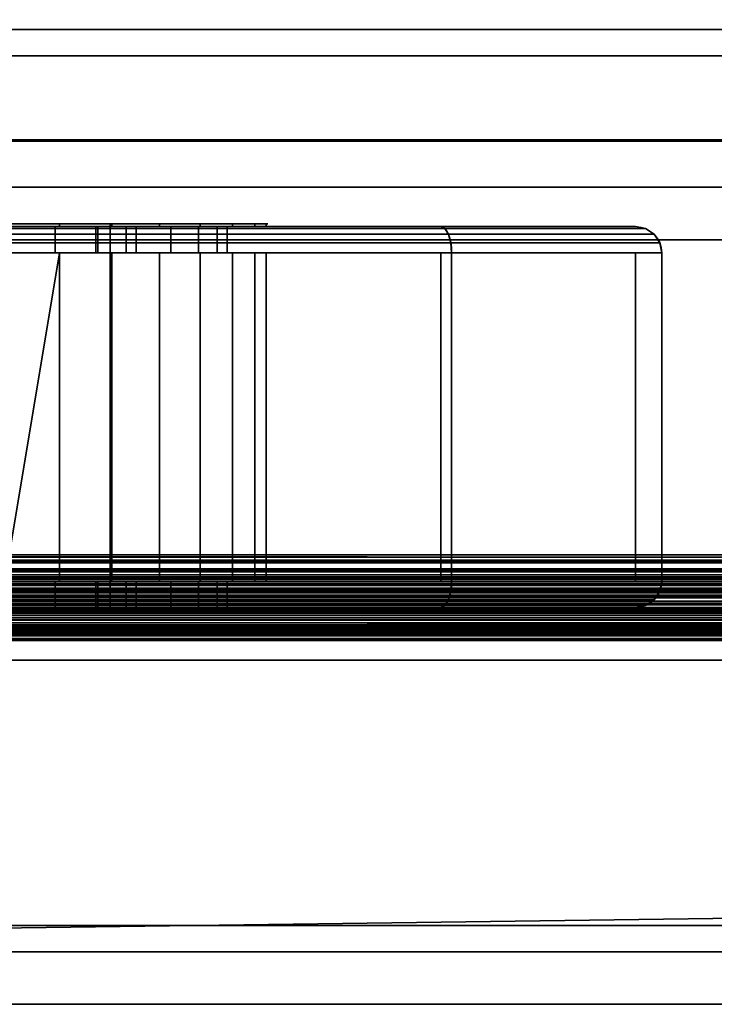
# Model space of a CAD drawing. Header units: millimetres. Extents: x -490 to 6690, y -115 to 132.
# Tile 484 of 656: x 2647 to 2673, y -39 to -2. Entities that reach past the tile are written whole.
import ezdxf

# ---------------------------------------------------------------- set-up
doc = ezdxf.new("R2010")
doc.units = ezdxf.units.MM
doc.layers.add('151', color=7, linetype='Continuous', true_color=0xffffff)

# ---------------------------------------------------------------- blocks, each defined once
blk = doc.blocks.new('UG_SURFACE_003')
at = {"layer": '151', "color": 252, "linetype": 'Continuous', "lineweight": 35}
for points in [[(3590, -6.2, 2202), (3590, 113.2, 2202), (2410, 113.2, 2202), (2410, -6.2, 2202)], [(2560, -6.2, 2052), (2560, 113.2, 2052), (3440, 113.2, 2052), (3440, -6.2, 2052)], [(3590, -6.2, 2202), (2410, -6.2, 2202), (2560, -6.2, 2052), (3440, -6.2, 2052)]]:
    blk.add_3dface(points, dxfattribs=at)
blk = doc.blocks.new('UG_SURFACE_164')
at = {"layer": '151', "color": 252, "linetype": 'Continuous', "lineweight": 35}
for points in [[(2591, -26, 2017), (3409, -26, 2017), (3409, 0, 2017), (2591, 0, 2017)], [(2591, -2), (2591, 0, 2), (3409, 0, 2), (3409, -2)], [(2591, -26), (2591, -2), (3409, -2), (3409, -26)], [(3382, -3, 1990), (2618, -3, 1990), (2619, -3, 1987.5), (3381, -3, 1987.5)], [(3381, -3, 90.5), (2619, -3, 90.5), (2618, -3, 88), (3382, -3, 88)], [(2618, -3, 88), (2618, -36.1, 88), (3382, -36.1, 88), (3382, -3, 88)], [(3382, -3, 1990), (3382, -36.1, 1990), (2618, -36.1, 1990), (2618, -3, 1990)], [(2619, -3, 1987.5), (2619, -36.1, 1987.5), (3381, -36.1, 1987.5), (3381, -3, 1987.5)], [(3381, -3, 90.5), (3381, -36.1, 90.5), (2619, -36.1, 90.5), (2619, -3, 90.5)], [(2578, -26, 2030), (3422, -26, 2030), (3409, -26, 2017), (2591, -26, 2017)], [(2591, -26), (3409, -26), (2578, -37.1)], [(3409, -26), (3422, -26), (3422, -37.1), (2578, -37.1)], [(3422, -39.1, 2030), (3422, -26, 2030), (2578, -26, 2030), (2578, -39.1, 2030)], [(3382, -36.1, 88), (2618, -36.1, 88), (2619, -36.1, 90.5), (3381, -36.1, 90.5)], [(3381, -36.1, 1987.5), (2619, -36.1, 1987.5), (2618, -36.1, 1990), (3382, -36.1, 1990)], [(2578, -37.1), (3422, -37.1), (3422, -39.1, 2), (2578, -39.1, 2)], [(3422, -39.1, 2), (3422, -39.1, 2030), (2578, -39.1, 2030), (2578, -39.1, 2)]]:
    blk.add_3dface(points, dxfattribs=at)
blk = doc.blocks.new('UG_SURFACE_165')
at = {"layer": '151', "color": 252, "linetype": 'Continuous', "lineweight": 35}
for points in [[(2662.586, -9.5, 1153), (2594, -9.5, 1153), (2594, -9.576, 1153.383), (2662.744, -9.576, 1153.383)], [(2662.744, -9.576, 1004.617), (2594, -9.576, 1004.617), (2594, -9.5, 1005), (2662.586, -9.5, 1005)], [(2646, -9.5, 1008), (2662.586, -9.5, 1005), (2594, -9.5, 1005)], [(2594, -9.5, 1153), (2662.586, -9.5, 1153), (2643.921, -9.5, 1113.781), (2640.122, -9.5, 1112.09)], [(2662.744, -9.576, 1153.383), (2594, -9.576, 1153.383), (2594, -9.793, 1153.707), (2662.879, -9.793, 1153.707)], [(2662.879, -9.793, 1004.293), (2594, -9.793, 1004.293), (2594, -9.576, 1004.617), (2662.744, -9.576, 1004.617)], [(2650, -9.4, 1108), (2642, -9.4, 1108), (2643.921, -9.4, 1113.781), (2648.079, -9.4, 1113.781)], [(2650.067, -9.4, 1094.864), (2646, -9.4, 1094), (2642, -9.4, 1100), (2650, -9.4, 1100)], [(2642, -9.4, 1108), (2650, -9.4, 1108), (2650, -24.1, 1108), (2642, -24.1, 1108)], [(2650, -9.4, 1100), (2642, -9.4, 1100), (2642, -24.1, 1100), (2650, -24.1, 1100)], [(2643.921, -9.4, 1113.781), (2643.921, -9.5, 1113.781), (2648.079, -9.5, 1113.781), (2648.079, -9.4, 1113.781)], [(2662.586, -9.5, 1153), (2648.079, -9.5, 1113.781), (2643.921, -9.5, 1113.781)], [(2650.067, -9.4, 1094.864), (2650.067, -9.5, 1094.864), (2646, -9.5, 1094), (2646, -9.4, 1094)], [(2662.586, -9.5, 1005), (2646, -9.5, 1008), (2647.913, -9.5, 1008.381)], [(2649.457, -9.5, 1039.765), (2646, -9.5, 1040.5), (2646, -9.5, 1094), (2650.067, -9.5, 1094.864)], [(2647.913, -10.5, 1008.381), (2647.913, -9.5, 1008.381), (2646, -9.5, 1008), (2646, -10.5, 1008)], [(2646, -10.5, 1040.5), (2646, -9.5, 1040.5), (2649.457, -9.5, 1039.765), (2649.457, -10.5, 1039.765)], [(2647.913, -9.5, 1008.381), (2649.535, -9.5, 1009.465), (2662.586, -9.5, 1005)], [(2649.535, -10.5, 1009.465), (2649.535, -9.5, 1009.465), (2647.913, -9.5, 1008.381), (2647.913, -10.5, 1008.381)], [(2648.079, -9.4, 1113.781), (2648.079, -9.5, 1113.781), (2651.878, -9.5, 1112.09), (2651.878, -9.4, 1112.09)], [(2648.079, -9.4, 1113.781), (2651.878, -9.4, 1112.09), (2650, -9.4, 1108)], [(2651.878, -9.5, 1112.09), (2648.079, -9.5, 1113.781), (2662.586, -9.5, 1153), (2670, -9.5, 1145.586)], [(2652.316, -9.5, 1037.689), (2649.457, -9.5, 1039.765), (2650.067, -9.5, 1094.864)], [(2649.457, -10.5, 1039.765), (2649.457, -9.5, 1039.765), (2652.316, -9.5, 1037.689), (2652.316, -10.5, 1037.689)], [(2649.535, -9.5, 1009.465), (2650.62, -9.5, 1011.087), (2662.586, -9.5, 1005)], [(2650.62, -10.5, 1011.087), (2650.62, -9.5, 1011.087), (2649.535, -9.5, 1009.465), (2649.535, -10.5, 1009.465)], [(2650, -9.4, 1100), (2650, -9.4, 1108), (2655.945, -9.4, 1105.045), (2655.511, -9.4, 1100.91)], [(2650, -9.4, 1108), (2654.66, -9.4, 1109), (2655.945, -9.4, 1105.045)], [(2650, -9.4, 1108), (2651.878, -9.4, 1112.09), (2654.66, -9.4, 1109)], [(2650, -9.4, 1100), (2653.431, -9.4, 1097.309), (2650.067, -9.4, 1094.864)], [(2655.511, -9.4, 1100.91), (2653.431, -9.4, 1097.309), (2650, -9.4, 1100)], [(2650, -9.4, 1108), (2650, -9.4, 1100), (2650, -24.1, 1100), (2650, -24.1, 1108)], [(2653.431, -9.4, 1097.309), (2653.431, -9.5, 1097.309), (2650.067, -9.5, 1094.864), (2650.067, -9.4, 1094.864)], [(2654.083, -9.5, 1034.629), (2652.316, -9.5, 1037.689), (2650.067, -9.5, 1094.864), (2670, -9.5, 1012.414)], [(2670, -9.5, 1012.414), (2650.067, -9.5, 1094.864), (2653.431, -9.5, 1097.309)], [(2670, -9.5, 1012.414), (2662.586, -9.5, 1005), (2650.62, -9.5, 1011.087), (2651, -9.5, 1013)], [(2651, -10.5, 1013), (2651, -9.5, 1013), (2650.62, -9.5, 1011.087), (2650.62, -10.5, 1011.087)], [(2651, -9.5, 1013), (2651, -9.5, 1025.126), (2653.363, -9.5, 1027.753), (2670, -9.5, 1012.414)], [(2651, -10.5, 1013), (2651, -10.5, 1025.126), (2651, -9.5, 1025.126), (2651, -9.5, 1013)], [(2653.363, -10.5, 1027.753), (2653.363, -9.5, 1027.753), (2651, -9.5, 1025.126), (2651, -10.5, 1025.126)], [(2651.878, -9.4, 1112.09), (2651.878, -9.5, 1112.09), (2654.66, -9.5, 1109), (2654.66, -9.4, 1109)], [(2670, -9.5, 1145.586), (2654.66, -9.5, 1109), (2651.878, -9.5, 1112.09)], [(2652.316, -10.5, 1037.689), (2652.316, -9.5, 1037.689), (2654.083, -9.5, 1034.629), (2654.083, -10.5, 1034.629)], [(2653.363, -9.5, 1027.753), (2654.454, -9.5, 1031.115), (2670, -9.5, 1012.414)], [(2654.454, -10.5, 1031.115), (2654.454, -9.5, 1031.115), (2653.363, -9.5, 1027.753), (2653.363, -10.5, 1027.753)], [(2655.511, -9.4, 1100.91), (2655.511, -9.5, 1100.91), (2653.431, -9.5, 1097.309), (2653.431, -9.4, 1097.309)], [(2653.431, -9.5, 1097.309), (2655.511, -9.5, 1100.91), (2670, -9.5, 1012.414)], [(2670, -9.5, 1012.414), (2654.454, -9.5, 1031.115), (2654.083, -9.5, 1034.629)], [(2654.083, -10.5, 1034.629), (2654.083, -9.5, 1034.629), (2654.454, -9.5, 1031.115), (2654.454, -10.5, 1031.115)], [(2654.66, -9.4, 1109), (2654.66, -9.5, 1109), (2655.945, -9.5, 1105.045), (2655.945, -9.4, 1105.045)], [(2670, -9.5, 1145.586), (2655.945, -9.5, 1105.045), (2654.66, -9.5, 1109)], [(2655.945, -9.4, 1105.045), (2655.945, -9.5, 1105.045), (2655.511, -9.5, 1100.91), (2655.511, -9.4, 1100.91)], [(2670, -9.5, 1145.586), (2670, -9.5, 1012.414), (2655.511, -9.5, 1100.91), (2655.945, -9.5, 1105.045)], [(2670, -9.5, 1145.586), (2662.586, -9.5, 1153), (2662.744, -9.576, 1153.383), (2670.383, -9.576, 1145.744)], [(2662.586, -9.5, 1005), (2670, -9.5, 1012.414), (2670.383, -9.576, 1012.256), (2662.744, -9.576, 1004.617)], [(2670.383, -9.576, 1145.744), (2662.744, -9.576, 1153.383), (2662.879, -9.793, 1153.707), (2670.707, -9.793, 1145.879)], [(2662.744, -9.576, 1004.617), (2670.383, -9.576, 1012.256), (2670.707, -9.793, 1012.121), (2662.879, -9.793, 1004.293)], [(2670, -9.5, 1012.414), (2670, -9.5, 1145.586), (2670.383, -9.576, 1145.744), (2670.383, -9.576, 1012.256)], [(2670.383, -9.576, 1012.256), (2670.383, -9.576, 1145.744), (2670.707, -9.793, 1145.879), (2670.707, -9.793, 1012.121)], [(2662.879, -9.793, 1153.707), (2594, -9.793, 1153.707), (2594, -10.117, 1153.924), (2662.968, -10.117, 1153.924)], [(2662.968, -10.117, 1004.076), (2594, -10.117, 1004.076), (2594, -9.793, 1004.293), (2662.879, -9.793, 1004.293)], [(2662.968, -10.117, 1153.924), (2594, -10.117, 1153.924), (2594, -10.5, 1154), (2663, -10.5, 1154)], [(2663, -10.5, 1004), (2594, -10.5, 1004), (2594, -10.117, 1004.076), (2662.968, -10.117, 1004.076)], [(2670.707, -9.793, 1145.879), (2662.879, -9.793, 1153.707), (2662.968, -10.117, 1153.924), (2670.924, -10.117, 1145.968)], [(2662.879, -9.793, 1004.293), (2670.707, -9.793, 1012.121), (2670.924, -10.117, 1012.032), (2662.968, -10.117, 1004.076)], [(2670.924, -10.117, 1145.968), (2662.968, -10.117, 1153.924), (2663, -10.5, 1154), (2671, -10.5, 1146)], [(2662.968, -10.117, 1004.076), (2670.924, -10.117, 1012.032), (2671, -10.5, 1012), (2663, -10.5, 1004)], [(2670.707, -9.793, 1012.121), (2670.707, -9.793, 1145.879), (2670.924, -10.117, 1145.968), (2670.924, -10.117, 1012.032)], [(2670.924, -10.117, 1012.032), (2670.924, -10.117, 1145.968), (2671, -10.5, 1146), (2671, -10.5, 1012)], [(2594, -10.5, 1004), (2663, -10.5, 1004), (2663, -23, 1004), (2594, -23, 1004)], [(2663, -10.5, 1154), (2594, -10.5, 1154), (2594, -23, 1154), (2663, -23, 1154)], [(2594, -10.5, 1005), (2662.586, -10.5, 1005), (2646, -10.5, 1008)], [(2640.122, -10.5, 1112.09), (2643.921, -10.5, 1113.781), (2662.586, -10.5, 1153), (2594, -10.5, 1153)], [(2594, -23, 1005), (2662.586, -23, 1005), (2662.586, -10.5, 1005), (2594, -10.5, 1005)], [(2662.586, -23, 1153), (2594, -23, 1153), (2594, -10.5, 1153), (2662.586, -10.5, 1153)], [(2662.586, -10.5, 1153), (2643.921, -10.5, 1113.781), (2648.079, -10.5, 1113.781)], [(2648.079, -10.5, 1113.781), (2643.921, -10.5, 1113.781), (2646, -23, 1114)], [(2646, -10.5, 1040.5), (2649.457, -10.5, 1039.765), (2650.067, -10.5, 1094.864), (2646, -10.5, 1094)], [(2647.913, -10.5, 1008.381), (2646, -10.5, 1008), (2662.586, -10.5, 1005)], [(2650.067, -10.5, 1094.864), (2650.067, -23, 1094.864), (2646, -23, 1094), (2646, -10.5, 1094)], [(2646, -23, 1114), (2648.079, -23, 1113.781), (2648.079, -10.5, 1113.781)], [(2662.586, -10.5, 1005), (2649.535, -10.5, 1009.465), (2647.913, -10.5, 1008.381)], [(2670, -10.5, 1145.586), (2662.586, -10.5, 1153), (2648.079, -10.5, 1113.781), (2651.878, -10.5, 1112.09)], [(2648.079, -10.5, 1113.781), (2648.079, -23, 1113.781), (2651.878, -23, 1112.09), (2651.878, -10.5, 1112.09)], [(2650.067, -10.5, 1094.864), (2649.457, -10.5, 1039.765), (2652.316, -10.5, 1037.689)], [(2662.586, -10.5, 1005), (2650.62, -10.5, 1011.087), (2649.535, -10.5, 1009.465)], [(2670, -10.5, 1012.414), (2650.067, -10.5, 1094.864), (2652.316, -10.5, 1037.689), (2654.083, -10.5, 1034.629)], [(2653.431, -10.5, 1097.309), (2650.067, -10.5, 1094.864), (2670, -10.5, 1012.414)], [(2653.431, -10.5, 1097.309), (2653.431, -23, 1097.309), (2650.067, -23, 1094.864), (2650.067, -10.5, 1094.864)], [(2651, -10.5, 1013), (2650.62, -10.5, 1011.087), (2662.586, -10.5, 1005), (2670, -10.5, 1012.414)], [(2670, -10.5, 1012.414), (2653.363, -10.5, 1027.753), (2651, -10.5, 1025.126), (2651, -10.5, 1013)], [(2651.878, -10.5, 1112.09), (2654.66, -10.5, 1109), (2670, -10.5, 1145.586)], [(2651.878, -10.5, 1112.09), (2651.878, -23, 1112.09), (2654.66, -23, 1109), (2654.66, -10.5, 1109)], [(2670, -10.5, 1012.414), (2654.454, -10.5, 1031.115), (2653.363, -10.5, 1027.753)], [(2670, -10.5, 1012.414), (2655.511, -10.5, 1100.91), (2653.431, -10.5, 1097.309)], [(2655.511, -10.5, 1100.91), (2655.511, -23, 1100.91), (2653.431, -23, 1097.309), (2653.431, -10.5, 1097.309)], [(2654.083, -10.5, 1034.629), (2654.454, -10.5, 1031.115), (2670, -10.5, 1012.414)], [(2654.66, -10.5, 1109), (2655.945, -10.5, 1105.045), (2670, -10.5, 1145.586)], [(2654.66, -10.5, 1109), (2654.66, -23, 1109), (2655.945, -23, 1105.045), (2655.945, -10.5, 1105.045)], [(2655.945, -10.5, 1105.045), (2655.511, -10.5, 1100.91), (2670, -10.5, 1012.414), (2670, -10.5, 1145.586)], [(2655.945, -10.5, 1105.045), (2655.945, -23, 1105.045), (2655.511, -23, 1100.91), (2655.511, -10.5, 1100.91)], [(2670, -10.5, 1012.414), (2662.586, -10.5, 1005), (2662.586, -23, 1005), (2670, -23, 1012.414)], [(2670, -23, 1145.586), (2662.586, -23, 1153), (2662.586, -10.5, 1153), (2670, -10.5, 1145.586)], [(2671, -23, 1012), (2663, -23, 1004), (2663, -10.5, 1004), (2671, -10.5, 1012)], [(2671, -10.5, 1146), (2663, -10.5, 1154), (2663, -23, 1154), (2671, -23, 1146)], [(2670, -23, 1012.414), (2670, -23, 1145.586), (2670, -10.5, 1145.586), (2670, -10.5, 1012.414)], [(2671, -10.5, 1012), (2671, -10.5, 1146), (2671, -23, 1146), (2671, -23, 1012)], [(2662.968, -23.383, 1004.076), (2594, -23.383, 1004.076), (2594, -23, 1004), (2663, -23, 1004)], [(2663, -23, 1154), (2594, -23, 1154), (2594, -23.383, 1153.924), (2662.968, -23.383, 1153.924)], [(2646, -23, 1008), (2662.586, -23, 1005), (2594, -23, 1005)], [(2594, -23, 1153), (2662.586, -23, 1153), (2646, -23, 1114), (2643.921, -23, 1113.781)], [(2646, -24, 1040.5), (2646, -23, 1040.5), (2649.457, -23, 1039.765), (2649.457, -24, 1039.765)], [(2647.913, -24, 1008.381), (2647.913, -23, 1008.381), (2646, -23, 1008), (2646, -24, 1008)], [(2662.586, -23, 1005), (2646, -23, 1008), (2647.913, -23, 1008.381)], [(2649.457, -23, 1039.765), (2646, -23, 1040.5), (2646, -23, 1094), (2650.067, -23, 1094.864)], [(2648.079, -23, 1113.781), (2646, -23, 1114), (2662.586, -23, 1153)], [(2649.535, -24, 1009.465), (2649.535, -23, 1009.465), (2647.913, -23, 1008.381), (2647.913, -24, 1008.381)], [(2647.913, -23, 1008.381), (2649.535, -23, 1009.465), (2662.586, -23, 1005)], [(2662.586, -23, 1153), (2670, -23, 1145.586), (2651.878, -23, 1112.09), (2648.079, -23, 1113.781)], [(2649.457, -24, 1039.765), (2649.457, -23, 1039.765), (2652.316, -23, 1037.689), (2652.316, -24, 1037.689)], [(2652.316, -23, 1037.689), (2649.457, -23, 1039.765), (2650.067, -23, 1094.864)], [(2650.62, -24, 1011.087), (2650.62, -23, 1011.087), (2649.535, -23, 1009.465), (2649.535, -24, 1009.465)], [(2649.535, -23, 1009.465), (2650.62, -23, 1011.087), (2662.586, -23, 1005)], [(2654.083, -23, 1034.629), (2652.316, -23, 1037.689), (2650.067, -23, 1094.864), (2670, -23, 1012.414)], [(2670, -23, 1012.414), (2650.067, -23, 1094.864), (2653.431, -23, 1097.309)], [(2651, -24, 1013), (2651, -23, 1013), (2650.62, -23, 1011.087), (2650.62, -24, 1011.087)], [(2670, -23, 1012.414), (2662.586, -23, 1005), (2650.62, -23, 1011.087), (2651, -23, 1013)], [(2653.363, -24, 1027.753), (2653.363, -23, 1027.753), (2651, -23, 1025.126), (2651, -24, 1025.126)], [(2651, -23, 1025.126), (2651, -23, 1013), (2651, -24, 1013), (2651, -24, 1025.126)], [(2651, -23, 1013), (2651, -23, 1025.126), (2653.363, -23, 1027.753), (2670, -23, 1012.414)], [(2670, -23, 1145.586), (2654.66, -23, 1109), (2651.878, -23, 1112.09)], [(2652.316, -24, 1037.689), (2652.316, -23, 1037.689), (2654.083, -23, 1034.629), (2654.083, -24, 1034.629)], [(2654.454, -24, 1031.115), (2654.454, -23, 1031.115), (2653.363, -23, 1027.753), (2653.363, -24, 1027.753)], [(2653.363, -23, 1027.753), (2654.454, -23, 1031.115), (2670, -23, 1012.414)], [(2653.431, -23, 1097.309), (2655.511, -23, 1100.91), (2670, -23, 1012.414)], [(2654.083, -24, 1034.629), (2654.083, -23, 1034.629), (2654.454, -23, 1031.115), (2654.454, -24, 1031.115)], [(2670, -23, 1012.414), (2654.454, -23, 1031.115), (2654.083, -23, 1034.629)], [(2670, -23, 1145.586), (2655.945, -23, 1105.045), (2654.66, -23, 1109)], [(2670, -23, 1145.586), (2670, -23, 1012.414), (2655.511, -23, 1100.91), (2655.945, -23, 1105.045)], [(2663, -23, 1004), (2671, -23, 1012), (2670.924, -23.383, 1012.032), (2662.968, -23.383, 1004.076)], [(2671, -23, 1146), (2663, -23, 1154), (2662.968, -23.383, 1153.924), (2670.924, -23.383, 1145.968)], [(2671, -23, 1012), (2671, -23, 1146), (2670.924, -23.383, 1145.968), (2670.924, -23.383, 1012.032)], [(2662.879, -23.707, 1004.293), (2594, -23.707, 1004.293), (2594, -23.383, 1004.076), (2662.968, -23.383, 1004.076)], [(2662.968, -23.383, 1153.924), (2594, -23.383, 1153.924), (2594, -23.707, 1153.707), (2662.879, -23.707, 1153.707)], [(2662.968, -23.383, 1004.076), (2670.924, -23.383, 1012.032), (2670.707, -23.707, 1012.121), (2662.879, -23.707, 1004.293)], [(2670.924, -23.383, 1145.968), (2662.968, -23.383, 1153.924), (2662.879, -23.707, 1153.707), (2670.707, -23.707, 1145.879)], [(2670.924, -23.383, 1012.032), (2670.924, -23.383, 1145.968), (2670.707, -23.707, 1145.879), (2670.707, -23.707, 1012.121)], [(2662.744, -23.924, 1004.617), (2594, -23.924, 1004.617), (2594, -23.707, 1004.293), (2662.879, -23.707, 1004.293)], [(2662.879, -23.707, 1153.707), (2594, -23.707, 1153.707), (2594, -23.924, 1153.383), (2662.744, -23.924, 1153.383)], [(2662.586, -24, 1005), (2594, -24, 1005), (2594, -23.924, 1004.617), (2662.744, -23.924, 1004.617)], [(2662.744, -23.924, 1153.383), (2594, -23.924, 1153.383), (2594, -24, 1153), (2662.586, -24, 1153)], [(2662.744, -23.924, 1004.617), (2670.383, -23.924, 1012.256), (2670, -24, 1012.414), (2662.586, -24, 1005)], [(2670.383, -23.924, 1145.744), (2662.744, -23.924, 1153.383), (2662.586, -24, 1153), (2670, -24, 1145.586)], [(2662.879, -23.707, 1004.293), (2670.707, -23.707, 1012.121), (2670.383, -23.924, 1012.256), (2662.744, -23.924, 1004.617)], [(2670.707, -23.707, 1145.879), (2662.879, -23.707, 1153.707), (2662.744, -23.924, 1153.383), (2670.383, -23.924, 1145.744)], [(2670.383, -23.924, 1012.256), (2670.383, -23.924, 1145.744), (2670, -24, 1145.586), (2670, -24, 1012.414)], [(2670.707, -23.707, 1012.121), (2670.707, -23.707, 1145.879), (2670.383, -23.924, 1145.744), (2670.383, -23.924, 1012.256)], [(2662.586, -24, 1153), (2594, -24, 1153), (2643.921, -24, 1113.781), (2646, -24, 1114)], [(2594, -24, 1005), (2662.586, -24, 1005), (2646, -24, 1008)], [(2642, -24.1, 1108), (2650, -24.1, 1108), (2648.079, -24.1, 1113.781), (2643.921, -24.1, 1113.781)], [(2650, -24.1, 1100), (2642, -24.1, 1100), (2646, -24.1, 1094), (2650.067, -24.1, 1094.864)], [(2646, -24, 1114), (2643.921, -24.1, 1113.781), (2648.079, -24.1, 1113.781)], [(2648.079, -24.1, 1113.781), (2648.079, -24, 1113.781), (2646, -24, 1114)], [(2650.067, -24, 1094.864), (2650.067, -24.1, 1094.864), (2646, -24.1, 1094), (2646, -24, 1094)], [(2646, -24, 1114), (2648.079, -24, 1113.781), (2662.586, -24, 1153)], [(2646, -24, 1040.5), (2649.457, -24, 1039.765), (2650.067, -24, 1094.864), (2646, -24, 1094)], [(2647.913, -24, 1008.381), (2646, -24, 1008), (2662.586, -24, 1005)], [(2662.586, -24, 1005), (2649.535, -24, 1009.465), (2647.913, -24, 1008.381)], [(2648.079, -24, 1113.781), (2648.079, -24.1, 1113.781), (2651.878, -24.1, 1112.09), (2651.878, -24, 1112.09)], [(2648.079, -24, 1113.781), (2651.878, -24, 1112.09), (2670, -24, 1145.586), (2662.586, -24, 1153)], [(2650, -24.1, 1108), (2651.878, -24.1, 1112.09), (2648.079, -24.1, 1113.781)], [(2650.067, -24, 1094.864), (2649.457, -24, 1039.765), (2652.316, -24, 1037.689)], [(2662.586, -24, 1005), (2650.62, -24, 1011.087), (2649.535, -24, 1009.465)], [(2650, -24.1, 1100), (2653.431, -24.1, 1097.309), (2655.511, -24.1, 1100.91)], [(2655.511, -24.1, 1100.91), (2655.945, -24.1, 1105.045), (2650, -24.1, 1108), (2650, -24.1, 1100)], [(2655.945, -24.1, 1105.045), (2654.66, -24.1, 1109), (2650, -24.1, 1108)], [(2650.067, -24.1, 1094.864), (2653.431, -24.1, 1097.309), (2650, -24.1, 1100)], [(2654.66, -24.1, 1109), (2651.878, -24.1, 1112.09), (2650, -24.1, 1108)], [(2653.431, -24, 1097.309), (2653.431, -24.1, 1097.309), (2650.067, -24.1, 1094.864), (2650.067, -24, 1094.864)], [(2670, -24, 1012.414), (2650.067, -24, 1094.864), (2652.316, -24, 1037.689), (2654.083, -24, 1034.629)], [(2653.431, -24, 1097.309), (2650.067, -24, 1094.864), (2670, -24, 1012.414)], [(2651, -24, 1013), (2650.62, -24, 1011.087), (2662.586, -24, 1005), (2670, -24, 1012.414)], [(2670, -24, 1012.414), (2653.363, -24, 1027.753), (2651, -24, 1025.126), (2651, -24, 1013)], [(2651.878, -24, 1112.09), (2651.878, -24.1, 1112.09), (2654.66, -24.1, 1109), (2654.66, -24, 1109)], [(2651.878, -24, 1112.09), (2654.66, -24, 1109), (2670, -24, 1145.586)], [(2670, -24, 1012.414), (2654.454, -24, 1031.115), (2653.363, -24, 1027.753)], [(2655.511, -24, 1100.91), (2655.511, -24.1, 1100.91), (2653.431, -24.1, 1097.309), (2653.431, -24, 1097.309)], [(2670, -24, 1012.414), (2655.511, -24, 1100.91), (2653.431, -24, 1097.309)], [(2654.083, -24, 1034.629), (2654.454, -24, 1031.115), (2670, -24, 1012.414)], [(2654.66, -24, 1109), (2654.66, -24.1, 1109), (2655.945, -24.1, 1105.045), (2655.945, -24, 1105.045)], [(2654.66, -24, 1109), (2655.945, -24, 1105.045), (2670, -24, 1145.586)], [(2655.945, -24, 1105.045), (2655.945, -24.1, 1105.045), (2655.511, -24.1, 1100.91), (2655.511, -24, 1100.91)], [(2655.945, -24, 1105.045), (2655.511, -24, 1100.91), (2670, -24, 1012.414), (2670, -24, 1145.586)]]:
    blk.add_3dface(points, dxfattribs=at)
blk = doc.blocks.new('UG_SURFACE_185')
at = {"layer": '151', "color": 41, "linetype": 'Continuous', "lineweight": 35}
for points in [[(3488.25, -25, 2095.25), (3488.25, -10, 2095.25), (2511.75, -10, 2095.25), (2511.75, -25, 2095.25)], [(3488.25, -10, 2095.25), (3418.25, -10, 2025.25), (2581.75, -10, 2025.25), (2511.75, -10, 2095.25)], [(3418.25, -10, 2025.25), (3418.25, -25, 2025.25), (2581.75, -25, 2025.25), (2581.75, -10, 2025.25)], [(3418.25, -25, 2025.25), (3488.25, -25, 2095.25), (2511.75, -25, 2095.25), (2581.75, -25, 2025.25)]]:
    blk.add_3dface(points, dxfattribs=at)
blk = doc.blocks.new('UG_SURFACE_186')
at = {"layer": '151', "color": 14, "linetype": 'Continuous', "lineweight": 35}
for points in [[(3493.25, -6.25, 2100.25), (3488.25, -6.25, 2095.25), (2511.75, -6.25, 2095.25), (2506.75, -6.25, 2100.25)], [(3493.25, -22, 2100.25), (3493.25, -6.25, 2100.25), (2506.75, -6.25, 2100.25), (2506.75, -22, 2100.25)], [(2511.75, -6.25, 2095.25), (3488.25, -6.25, 2095.25), (3488.25, -25, 2095.25), (2511.75, -25, 2095.25)], [(3493.25, -22, 2100.25), (2506.75, -22, 2100.25), (2506.781, -22.233, 2100.219)], [(2506.781, -22.233, 2100.219), (3493.227, -22.236, 2100.227), (3493.25, -22, 2100.25)], [(3493.195, -22.571, 2100.195), (2506.781, -22.233, 2100.219), (2506.855, -22.785, 2100.146)], [(3493.195, -22.571, 2100.195), (3493.227, -22.236, 2100.227), (2506.781, -22.233, 2100.219)], [(3493.195, -22.571, 2100.195), (2506.855, -22.785, 2100.146), (2506.972, -23.071, 2100.028)], [(2506.972, -23.071, 2100.028), (3493.028, -23.075, 2100.028), (3493.195, -22.571, 2100.195)], [(3493.028, -23.075, 2100.028), (2506.972, -23.071, 2100.028), (2507.137, -23.473, 2099.864)], [(3492.954, -23.299, 2099.954), (3493.028, -23.075, 2100.028), (2507.137, -23.473, 2099.864)], [(3492.954, -23.299, 2099.954), (2507.137, -23.473, 2099.864), (2507.43, -23.841, 2099.571)], [(2507.43, -23.841, 2099.571), (3492.577, -23.857, 2099.576), (3492.954, -23.299, 2099.954)], [(3492.46, -24.029, 2099.46), (2507.43, -23.841, 2099.571), (2507.73, -24.217, 2099.271)], [(3492.46, -24.029, 2099.46), (3492.577, -23.857, 2099.576), (2507.43, -23.841, 2099.571)], [(3492.46, -24.029, 2099.46), (2507.73, -24.217, 2099.271), (2508.103, -24.442, 2098.897)], [(2508.103, -24.442, 2098.897), (3491.898, -24.455, 2098.898), (3492.46, -24.029, 2099.46)], [(3491.898, -24.455, 2098.898), (2508.103, -24.442, 2098.897), (2508.743, -24.826, 2098.257)], [(3491.61, -24.674, 2098.61), (3491.898, -24.455, 2098.898), (2508.743, -24.826, 2098.257)], [(3491.61, -24.674, 2098.61), (2508.743, -24.826, 2098.257), (2508.886, -24.851, 2098.114)], [(2508.886, -24.851, 2098.114), (3491.107, -24.795, 2098.107), (3491.61, -24.674, 2098.61)], [(3491.107, -24.795, 2098.107), (2508.886, -24.851, 2098.114), (2509.75, -25, 2097.25)], [(2509.75, -25, 2097.25), (3490.25, -25, 2097.25), (3491.107, -24.795, 2098.107)], [(3488.25, -25, 2095.25), (3490.25, -25, 2097.25), (2509.75, -25, 2097.25), (2511.75, -25, 2095.25)]]:
    blk.add_3dface(points, dxfattribs=at)
blk = doc.blocks.new('UG_SURFACE_187')
at = {"layer": '151', "color": 14, "linetype": 'Continuous', "lineweight": 35}
for points in [[(3417.3, -10, 2024.3), (3417.3, 19, 2024.3), (2582.7, 19, 2024.3), (2582.7, -10, 2024.3)], [(3413.25, 16.25, 2020.25), (3413.25, -22, 2020.25), (2586.75, -22, 2020.25), (2586.75, 16.25, 2020.25)], [(3418.25, -25, 2025.25), (3418.25, -10, 2025.25), (2581.75, -10, 2025.25), (2581.75, -25, 2025.25)], [(3418.25, -10, 2025.25), (3417.3, -10, 2024.3), (2582.7, -10, 2024.3), (2581.75, -10, 2025.25)], [(2586.695, -22.571, 2020.305), (3413.25, -22, 2020.25), (3413.355, -22.785, 2020.355)], [(2586.695, -22.571, 2020.305), (2586.75, -22, 2020.25), (3413.25, -22, 2020.25)], [(2586.454, -23.299, 2020.546), (2586.603, -22.851, 2020.397), (3413.385, -22.859, 2020.385)], [(3413.355, -22.785, 2020.355), (2586.603, -22.851, 2020.397), (2586.695, -22.571, 2020.305)], [(3413.355, -22.785, 2020.355), (3413.385, -22.859, 2020.385), (2586.603, -22.851, 2020.397)], [(2586.454, -23.299, 2020.546), (3413.385, -22.859, 2020.385), (3413.636, -23.473, 2020.637)], [(3413.636, -23.473, 2020.637), (2586.23, -23.63, 2020.77), (2586.454, -23.299, 2020.546)], [(3413.636, -23.473, 2020.637), (3413.765, -23.634, 2020.765), (2586.23, -23.63, 2020.77)], [(2585.96, -24.029, 2021.04), (2586.23, -23.63, 2020.77), (3413.765, -23.634, 2020.765)], [(2585.96, -24.029, 2021.04), (3413.765, -23.634, 2020.765), (3414.229, -24.217, 2021.23)], [(2585.11, -24.674, 2021.89), (2585.614, -24.292, 2021.386), (3414.38, -24.308, 2021.379)], [(2585.11, -24.674, 2021.89), (3414.38, -24.308, 2021.379), (3415.166, -24.78, 2022.166)], [(3414.229, -24.217, 2021.23), (2585.614, -24.292, 2021.386), (2585.96, -24.029, 2021.04)], [(3414.229, -24.217, 2021.23), (3414.38, -24.308, 2021.379), (2585.614, -24.292, 2021.386)], [(3415.166, -24.78, 2022.166), (2584.832, -24.741, 2022.168), (2585.11, -24.674, 2021.89)], [(3416.25, -25, 2023.25), (3418.25, -25, 2025.25), (2581.75, -25, 2025.25), (2583.75, -25, 2023.25)], [(2583.75, -25, 2023.25), (2583.983, -24.944, 2023.017), (3416.014, -24.959, 2023.015)], [(3416.014, -24.959, 2023.015), (3416.25, -25, 2023.25), (2583.75, -25, 2023.25)], [(3415.243, -24.826, 2022.243), (2583.983, -24.944, 2023.017), (2584.832, -24.741, 2022.168)], [(3415.243, -24.826, 2022.243), (3416.014, -24.959, 2023.015), (2583.983, -24.944, 2023.017)], [(2584.832, -24.741, 2022.168), (3415.166, -24.78, 2022.166), (3415.243, -24.826, 2022.243)]]:
    blk.add_3dface(points, dxfattribs=at)
blk = doc.blocks.new('UG_SURFACE_188')
at = {"layer": '151', "color": 7, "linetype": 'Continuous', "lineweight": 35}
for points in [[(2586.75, 16, 2020.25), (2586.75, -22, 2020.25), (3413.25, -22, 2020.25), (3413.25, 16, 2020.25)], [(3413, 16, 2020), (3413, -22, 2020), (2587, -22, 2020), (2587, 16, 2020)], [(3493.5, -22, 2100.5), (3493.5, -6.25, 2100.5), (2506.5, -6.25, 2100.5), (2506.5, -22, 2100.5)], [(3493.25, -6.25, 2100.25), (2506.75, -6.25, 2100.25), (2506.5, -6.25, 2100.5), (3493.5, -6.25, 2100.5)], [(2506.75, -22, 2100.25), (2506.75, -6.25, 2100.25), (3493.25, -6.25, 2100.25), (3493.25, -22, 2100.25)], [(3493.5, -22, 2100.5), (2506.5, -22, 2100.5), (2506.534, -22.252, 2100.466)], [(2506.534, -22.252, 2100.466), (3493.475, -22.256, 2100.475), (3493.5, -22, 2100.5)], [(2506.75, -22, 2100.25), (3493.25, -22, 2100.25), (3493.195, -22.571, 2100.195)], [(2506.855, -22.785, 2100.146), (2506.75, -22, 2100.25), (3493.195, -22.571, 2100.195)], [(3413.355, -22.785, 2020.355), (2586.75, -22, 2020.25), (2586.695, -22.571, 2020.305)], [(3413.355, -22.785, 2020.355), (3413.25, -22, 2020.25), (2586.75, -22, 2020.25)], [(2586.941, -22.619, 2020.059), (3413, -22, 2020), (3413.113, -22.85, 2020.113)], [(2586.941, -22.619, 2020.059), (2587, -22, 2020), (3413, -22, 2020)], [(3493.441, -22.619, 2100.441), (2506.534, -22.252, 2100.466), (2506.613, -22.85, 2100.387)], [(3493.441, -22.619, 2100.441), (3493.475, -22.256, 2100.475), (2506.534, -22.252, 2100.466)], [(3493.441, -22.619, 2100.441), (2506.613, -22.85, 2100.387), (2506.74, -23.161, 2100.26)], [(2506.74, -23.161, 2100.26), (3493.26, -23.165, 2100.26), (3493.441, -22.619, 2100.441)], [(2506.978, -23.087, 2100.022), (2506.855, -22.785, 2100.146), (3493.195, -22.571, 2100.195)], [(3493.195, -22.571, 2100.195), (3493.023, -23.091, 2100.023), (2506.978, -23.087, 2100.022)], [(2586.695, -22.571, 2020.305), (2586.523, -23.091, 2020.477), (3413.478, -23.086, 2020.478)], [(2586.695, -22.571, 2020.305), (3413.478, -23.086, 2020.478), (3413.355, -22.785, 2020.355)], [(3413.113, -22.85, 2020.113), (2586.84, -22.922, 2020.16), (2586.941, -22.619, 2020.059)], [(3413.113, -22.85, 2020.113), (3413.146, -22.931, 2020.146), (2586.84, -22.922, 2020.16)], [(3493.26, -23.165, 2100.26), (2506.74, -23.161, 2100.26), (2506.919, -23.596, 2100.081)], [(3493.179, -23.408, 2100.179), (3493.26, -23.165, 2100.26), (2506.919, -23.596, 2100.081)], [(2507.137, -23.473, 2099.864), (2506.978, -23.087, 2100.022), (3493.023, -23.091, 2100.023)], [(2507.137, -23.473, 2099.864), (3493.023, -23.091, 2100.023), (3492.954, -23.299, 2099.954)], [(3413.636, -23.473, 2020.637), (2586.523, -23.091, 2020.477), (2586.454, -23.299, 2020.546)], [(3413.636, -23.473, 2020.637), (3413.478, -23.086, 2020.478), (2586.523, -23.091, 2020.477)], [(2586.679, -23.408, 2020.321), (2586.84, -22.922, 2020.16), (3413.146, -22.931, 2020.146)], [(2586.679, -23.408, 2020.321), (3413.146, -22.931, 2020.146), (3413.419, -23.596, 2020.419)], [(3493.179, -23.408, 2100.179), (2506.919, -23.596, 2100.081), (2507.236, -23.994, 2099.764)], [(3492.954, -23.299, 2099.954), (3492.46, -24.029, 2099.46), (2507.137, -23.473, 2099.864)], [(2507.137, -23.473, 2099.864), (3492.46, -24.029, 2099.46), (3492.366, -24.1, 2099.366)], [(3492.366, -24.1, 2099.366), (2507.638, -24.102, 2099.362), (2507.137, -23.473, 2099.864)], [(2507.236, -23.994, 2099.764), (3492.77, -24.011, 2099.771), (3493.179, -23.408, 2100.179)], [(3414.138, -24.102, 2021.137), (2586.454, -23.299, 2020.546), (2585.96, -24.029, 2021.04)], [(3413.419, -23.596, 2020.419), (2586.437, -23.766, 2020.563), (2586.679, -23.408, 2020.321)], [(3413.419, -23.596, 2020.419), (3413.558, -23.771, 2020.558), (2586.437, -23.766, 2020.563)], [(2586.454, -23.299, 2020.546), (3414.138, -24.102, 2021.137), (3413.636, -23.473, 2020.637)], [(2586.144, -24.198, 2020.856), (2586.437, -23.766, 2020.563), (3413.558, -23.771, 2020.558)], [(2586.144, -24.198, 2020.856), (3413.558, -23.771, 2020.558), (3414.061, -24.402, 2021.061)], [(3492.644, -24.198, 2099.644), (2507.236, -23.994, 2099.764), (2507.561, -24.402, 2099.439)], [(3492.644, -24.198, 2099.644), (3492.77, -24.011, 2099.771), (2507.236, -23.994, 2099.764)], [(3492.644, -24.198, 2099.644), (2507.561, -24.402, 2099.439), (2507.965, -24.645, 2099.035)], [(2507.638, -24.102, 2099.362), (3492.366, -24.1, 2099.366), (3491.61, -24.674, 2098.61)], [(2507.73, -24.217, 2099.271), (2507.638, -24.102, 2099.362), (3491.61, -24.674, 2098.61)], [(2507.73, -24.217, 2099.271), (3491.61, -24.674, 2098.61), (3491.349, -24.737, 2098.348)], [(3491.349, -24.737, 2098.348), (2508.65, -24.77, 2098.35), (2507.73, -24.217, 2099.271)], [(2507.965, -24.645, 2099.035), (3492.035, -24.66, 2099.035), (3492.644, -24.198, 2099.644)], [(3414.229, -24.217, 2021.23), (2585.866, -24.1, 2021.134), (2585.11, -24.674, 2021.89)], [(2585.11, -24.674, 2021.89), (3415.15, -24.77, 2022.15), (3414.229, -24.217, 2021.23)], [(3414.061, -24.402, 2021.061), (2585.769, -24.483, 2021.231), (2586.144, -24.198, 2020.856)], [(2585.96, -24.029, 2021.04), (2585.866, -24.1, 2021.134), (3414.138, -24.102, 2021.137)], [(3414.229, -24.217, 2021.23), (3414.138, -24.102, 2021.137), (2585.866, -24.1, 2021.134)], [(3492.035, -24.66, 2099.035), (2507.965, -24.645, 2099.035), (2508.659, -25.061, 2098.341)], [(3491.723, -24.897, 2098.723), (3492.035, -24.66, 2099.035), (2508.659, -25.061, 2098.341)], [(2585.11, -24.674, 2021.89), (2584.848, -24.737, 2022.152), (3415.15, -24.77, 2022.15)], [(2585.223, -24.897, 2021.777), (2585.769, -24.483, 2021.231), (3414.224, -24.5, 2021.224)], [(2585.223, -24.897, 2021.777), (3414.224, -24.5, 2021.224), (3415.075, -25.011, 2022.075)], [(3414.061, -24.402, 2021.061), (3414.224, -24.5, 2021.224), (2585.769, -24.483, 2021.231)], [(2508.743, -24.826, 2098.257), (2508.65, -24.77, 2098.35), (3491.349, -24.737, 2098.348)], [(3491.723, -24.897, 2098.723), (2508.659, -25.061, 2098.341), (2508.814, -25.088, 2098.186)], [(2509.75, -25, 2097.25), (2508.743, -24.826, 2098.257), (3491.349, -24.737, 2098.348)], [(2508.814, -25.088, 2098.186), (3491.179, -25.028, 2098.178), (3491.723, -24.897, 2098.723)], [(3491.179, -25.028, 2098.178), (2508.814, -25.088, 2098.186), (2509.75, -25.25, 2097.25)], [(3491.349, -24.737, 2098.348), (3490.25, -25, 2097.25), (2509.75, -25, 2097.25)], [(3416.25, -25, 2023.25), (2583.75, -25, 2023.25), (2509.75, -25, 2097.25), (3490.25, -25, 2097.25)], [(2509.75, -25.25, 2097.25), (3490.25, -25.25, 2097.25), (3491.179, -25.028, 2098.178)], [(3415.243, -24.826, 2022.243), (2584.848, -24.737, 2022.152), (2583.75, -25, 2023.25)], [(2583.75, -25, 2023.25), (3416.25, -25, 2023.25), (3415.243, -24.826, 2022.243)], [(3415.159, -25.061, 2022.159), (2584.002, -25.19, 2022.998), (2584.922, -24.969, 2022.078)], [(3415.159, -25.061, 2022.159), (3415.995, -25.206, 2022.995), (2584.002, -25.19, 2022.998)], [(3415.243, -24.826, 2022.243), (3415.15, -24.77, 2022.15), (2584.848, -24.737, 2022.152)], [(3415.075, -25.011, 2022.075), (2584.922, -24.969, 2022.078), (2585.223, -24.897, 2021.777)], [(2584.922, -24.969, 2022.078), (3415.075, -25.011, 2022.075), (3415.159, -25.061, 2022.159)], [(3416.25, -25.25, 2023.25), (3490.25, -25.25, 2097.25), (2509.75, -25.25, 2097.25), (2583.75, -25.25, 2023.25)], [(2583.75, -25.25, 2023.25), (2584.002, -25.19, 2022.998), (3415.995, -25.206, 2022.995)], [(3415.995, -25.206, 2022.995), (3416.25, -25.25, 2023.25), (2583.75, -25.25, 2023.25)]]:
    blk.add_3dface(points, dxfattribs=at)
blk = doc.blocks.new('UG_SURFACE_214')
at = {"layer": '151', "color": 254, "linetype": 'Continuous', "lineweight": 35}
for points in [[(3423.25, 111.75, 2030.25), (2576.75, 111.75, 2030.25), (2576.75, -10, 2030.25), (3423.25, -10, 2030.25)], [(3417.5, 21, 2024.5), (3417.5, -8, 2024.5), (2582.5, -8, 2024.5), (2582.5, 21, 2024.5)], [(3417.5, -8, 2024.5), (3419.5, -10, 2026.5), (2580.5, -10, 2026.5), (2582.5, -8, 2024.5)], [(3423.25, -10, 2030.25), (2576.75, -10, 2030.25), (2580.5, -10, 2026.5), (3419.5, -10, 2026.5)]]:
    blk.add_3dface(points, dxfattribs=at)

msp = doc.modelspace()

# ---------------------------------------------------------------- linework, layer by layer
at = {"layer": '151', "color": 253, "linetype": 'Continuous', "lineweight": -3}
for p, q in [((2591, -2), (3409, -2)), ((3382, -3, 88), (2618, -3, 88)), ((3382, -3, 1990), (2618, -3, 1990)), ((2619, -3, 1987.5), (3381, -3, 1987.5)), ((3381, -3, 90.5), (2619, -3, 90.5)), ((2410, -6.2, 2202), (3590, -6.2, 2202)), ((3493.5, -6.25, 2100.5), (2506.5, -6.25, 2100.5)), ((3493.25, -6.25, 2100.25), (2506.75, -6.25, 2100.25)), ((3493.25, -6.25, 2100.25), (2506.75, -6.25, 2100.25)), ((3488.25, -6.25, 2095.25), (2511.75, -6.25, 2095.25)), ((3440, -6.2, 2052), (2560, -6.2, 2052)), ((3417.5, -8, 2024.5), (2582.5, -8, 2024.5)), ((2662.586, -9.5, 1005), (2594, -9.5, 1005)), ((2594, -9.5, 1153), (2662.586, -9.5, 1153)), ((2650, -9.4, 1100), (2642, -9.4, 1100)), ((2642, -9.4, 1108), (2650, -9.4, 1108)), ((2650, -24.1, 1100), (2650, -9.4, 1100)), ((2650, -9.4, 1108), (2650, -9.4, 1100)), ((2650, -24.1, 1108), (2650, -9.4, 1108)), ((2651, -10.5, 1025.126), (2651, -9.5, 1025.126)), ((2651, -9.5, 1013), (2651, -9.5, 1025.126)), ((2651, -10.5, 1013), (2651, -9.5, 1013)), ((2662.586, -9.5, 1153), (2670, -9.5, 1145.586)), ((2670, -9.5, 1012.414), (2662.586, -9.5, 1005)), ((2670, -9.5, 1145.586), (2670, -9.5, 1012.414)), ((3488.25, -10, 2095.25), (2511.75, -10, 2095.25)), ((3423.25, -10, 2030.25), (2576.75, -10, 2030.25)), ((3419.5, -10, 2026.5), (2580.5, -10, 2026.5)), ((3418.25, -10, 2025.25), (2581.75, -10, 2025.25)), ((3418.25, -10, 2025.25), (2581.75, -10, 2025.25)), ((3417.3, -10, 2024.3), (2582.7, -10, 2024.3)), ((2663, -10.5, 1154), (2594, -10.5, 1154)), ((2594, -10.5, 1004), (2663, -10.5, 1004)), ((2662.586, -10.5, 1153), (2594, -10.5, 1153)), ((2662.586, -10.5, 1005), (2594, -10.5, 1005)), ((2651, -10.5, 1013), (2651, -10.5, 1025.126)), ((2662.586, -10.5, 1005), (2662.586, -23, 1005)), ((2662.586, -23, 1153), (2662.586, -10.5, 1153)), ((2662.586, -10.5, 1005), (2670, -10.5, 1012.414)), ((2670, -10.5, 1145.586), (2662.586, -10.5, 1153)), ((2671, -10.5, 1146), (2663, -10.5, 1154)), ((2663, -23, 1154), (2663, -10.5, 1154)), ((2663, -10.5, 1004), (2671, -10.5, 1012)), ((2663, -10.5, 1004), (2663, -23, 1004)), ((2670, -10.5, 1145.586), (2670, -23, 1145.586)), ((2670, -10.5, 1012.414), (2670, -10.5, 1145.586)), ((2670, -23, 1012.414), (2670, -10.5, 1012.414)), ((2671, -10.5, 1146), (2671, -23, 1146)), ((2671, -10.5, 1012), (2671, -10.5, 1146)), ((2671, -23, 1012), (2671, -10.5, 1012)), ((3493.5, -22, 2100.5), (2506.5, -22, 2100.5)), ((3493.25, -22, 2100.25), (2506.75, -22, 2100.25)), ((3413.25, -22, 2020.25), (2586.75, -22, 2020.25)), ((3413.25, -22, 2020.25), (2586.75, -22, 2020.25)), ((3413, -22, 2020), (2587, -22, 2020)), ((2663, -23, 1004), (2594, -23, 1004)), ((2662.586, -23, 1153), (2594, -23, 1153)), ((2662.586, -23, 1005), (2594, -23, 1005)), ((2594, -23, 1154), (2663, -23, 1154)), ((2651, -24, 1025.126), (2651, -23, 1025.126)), ((2651, -23, 1025.126), (2651, -23, 1013)), ((2651, -24, 1013), (2651, -23, 1013)), ((2662.586, -23, 1005), (2670, -23, 1012.414)), ((2670, -23, 1145.586), (2662.586, -23, 1153)), ((2671, -23, 1012), (2663, -23, 1004)), ((2663, -23, 1154), (2671, -23, 1146)), ((2670, -23, 1012.414), (2670, -23, 1145.586)), ((2671, -23, 1146), (2671, -23, 1012)), ((2594, -24, 1005), (2662.586, -24, 1005)), ((2662.586, -24, 1153), (2594, -24, 1153)), ((2642, -24.1, 1108), (2650, -24.1, 1108)), ((2650, -24.1, 1100), (2642, -24.1, 1100)), ((2650, -24.1, 1108), (2650, -24.1, 1100)), ((2651, -24, 1025.126), (2651, -24, 1013)), ((2670, -24, 1145.586), (2662.586, -24, 1153)), ((2662.586, -24, 1005), (2670, -24, 1012.414)), ((2670, -24, 1012.414), (2670, -24, 1145.586)), ((3490.25, -25, 2097.25), (2509.75, -25, 2097.25)), ((3490.25, -25, 2097.25), (2509.75, -25, 2097.25)), ((3488.25, -25, 2095.25), (2511.75, -25, 2095.25)), ((3488.25, -25, 2095.25), (2511.75, -25, 2095.25)), ((3418.25, -25, 2025.25), (2581.75, -25, 2025.25)), ((3418.25, -25, 2025.25), (2581.75, -25, 2025.25)), ((3416.25, -25, 2023.25), (2583.75, -25, 2023.25)), ((3490.25, -25.25, 2097.25), (2509.75, -25.25, 2097.25)), ((3416.25, -25.25, 2023.25), (2583.75, -25.25, 2023.25)), ((3422, -26, 2030), (2578, -26, 2030)), ((3409, -26, 2017), (2591, -26, 2017)), ((3382, -36.1, 88), (2618, -36.1, 88)), ((3382, -36.1, 1990), (2618, -36.1, 1990)), ((2619, -36.1, 90.5), (3381, -36.1, 90.5)), ((3381, -36.1, 1987.5), (2619, -36.1, 1987.5)), ((2578, -37.1), (3422, -37.1)), ((3422, -39.1, 2030), (2578, -39.1, 2030)), ((3422, -39.1, 2), (2578, -39.1, 2)), ((3422, -39.1, 2), (2578, -39.1, 2))]:
    msp.add_line(p, q, dxfattribs=at)
at = {"layer": '151', "color": 253, "linetype": 'Continuous', "lineweight": -3, "extrusion": (0, -1, 0)}
for centre in [(2646, 1104, 9.4), (2646, 1104, 24.1)]:
    msp.add_circle(centre, 10, dxfattribs=at)
at = {"layer": '151', "color": 253, "linetype": 'Continuous', "lineweight": -3, "extrusion": (0, 1, 0)}
for centre in [(-2646, 1104, -9.5), (-2646, 1104, -10.5)]:
    msp.add_circle(centre, 10, dxfattribs=at)
at = {"layer": '151', "color": 253, "linetype": 'Continuous', "lineweight": -3, "extrusion": (0, -1, 6.93889e-16)}
for centre in [(2646, 1104, 23), (2646, 1104, 24)]:
    msp.add_circle(centre, 10, dxfattribs=at)
at = {"layer": '151', "color": 253, "linetype": 'Continuous', "lineweight": -3, "extrusion": (0, -1, 0)}
for centre, radius, start, end in [((2646, 1032, 9.5), 8.5, 306.0319, 233.9681), ((2646, 1013, 9.5), 5, 180, 0), ((2646, 1032, 10.5), 8.5, 306.0319, 233.9681), ((2646, 1013, 10.5), 5, 180, 0)]:
    msp.add_arc(centre, radius, start, end, dxfattribs=at)
at = {"layer": '151', "color": 253, "linetype": 'Continuous', "lineweight": -3, "extrusion": (0, 1, -4.0817e-16)}
for centre, radius, start, end in [((-2646, 1032, -23), 8.5, 306.0319, 233.9681), ((-2646, 1013, -23), 5, 180, 0), ((-2646, 1032, -24), 8.5, 306.0319, 233.9681), ((-2646, 1013, -24), 5, 180, 0)]:
    msp.add_arc(centre, radius, start, end, dxfattribs=at)
at = {"layer": '151', "color": 253, "linetype": 'Continuous', "lineweight": -3, "extrusion": (-0.92388, -1.04003e-16, -0.382683)}
msp.add_ellipse((2662.586, -10.5, 1005), major_axis=(0.414, 0, -1), ratio=0.92388, start_param=4.712389, end_param=6.283185, dxfattribs=at)
at = {"layer": '151', "color": 253, "linetype": 'Continuous', "lineweight": -3, "extrusion": (0.92388, -2.16858e-16, -0.382683)}
for centre, start_param, end_param in [((2662.586, -10.5, 1153), 4.712389, 6.283185), ((2662.586, -23, 1153), 0, 1.570796)]:
    msp.add_ellipse(centre, major_axis=(0.414, 0, 1), ratio=0.92388, start_param=start_param, end_param=end_param, dxfattribs=at)
at = {"layer": '151', "color": 253, "linetype": 'Continuous', "lineweight": -3, "extrusion": (0.382683, -2.51086e-16, -0.92388)}
msp.add_ellipse((2670, -10.5, 1145.586), major_axis=(1, 0, 0.414), ratio=0.92388, start_param=4.712389, end_param=6.283185, dxfattribs=at)
at = {"layer": '151', "color": 253, "linetype": 'Continuous', "lineweight": -3, "extrusion": (-0.382683, -2.51086e-16, -0.92388)}
msp.add_ellipse((2670, -10.5, 1012.414), major_axis=(1, 0, -0.414), ratio=0.92388, start_param=4.712389, end_param=6.283185, dxfattribs=at)
at = {"layer": '151', "color": 253, "linetype": 'Continuous', "lineweight": -3, "extrusion": (-0.92388, -2.16858e-16, -0.382683)}
msp.add_ellipse((2662.586, -23, 1005), major_axis=(-0.414, 0, 1), ratio=0.92388, start_param=3.141593, end_param=4.712389, dxfattribs=at)
at = {"layer": '151', "color": 253, "linetype": 'Continuous', "lineweight": -3, "extrusion": (0.382683, -5.23541e-16, -0.92388)}
msp.add_ellipse((2670, -23, 1145.586), major_axis=(-1, 0, -0.414), ratio=0.92388, start_param=3.141593, end_param=4.712389, dxfattribs=at)
at = {"layer": '151', "color": 253, "linetype": 'Continuous', "lineweight": -3, "extrusion": (-0.382683, -5.23541e-16, -0.92388)}
msp.add_ellipse((2670, -23, 1012.414), major_axis=(-1, 0, 0.414), ratio=0.92388, start_param=3.141593, end_param=4.712389, dxfattribs=at)
at = {"layer": '151', "color": 253, "linetype": 'Continuous', "lineweight": -3}
for points in [[(3493.25, -22, 2100.25), (3164.417, -22, 2100.25), (2835.583, -22, 2100.25), (2506.75, -22, 2100.25)], [(3416.25, -25, 2023.25), (3138.75, -25, 2023.25), (2861.25, -25, 2023.25), (2583.75, -25, 2023.25)]]:
    msp.add_open_spline(points, degree=3, dxfattribs=at)

# ---------------------------------------------------------------- block references
for name in ['UG_SURFACE_003', 'UG_SURFACE_214', 'UG_SURFACE_187', 'UG_SURFACE_188', 'UG_SURFACE_164', 'UG_SURFACE_165', 'UG_SURFACE_186', 'UG_SURFACE_185']:
    msp.add_blockref(name, (0, 0), dxfattribs=at)

doc.saveas('drawing.dxf')
